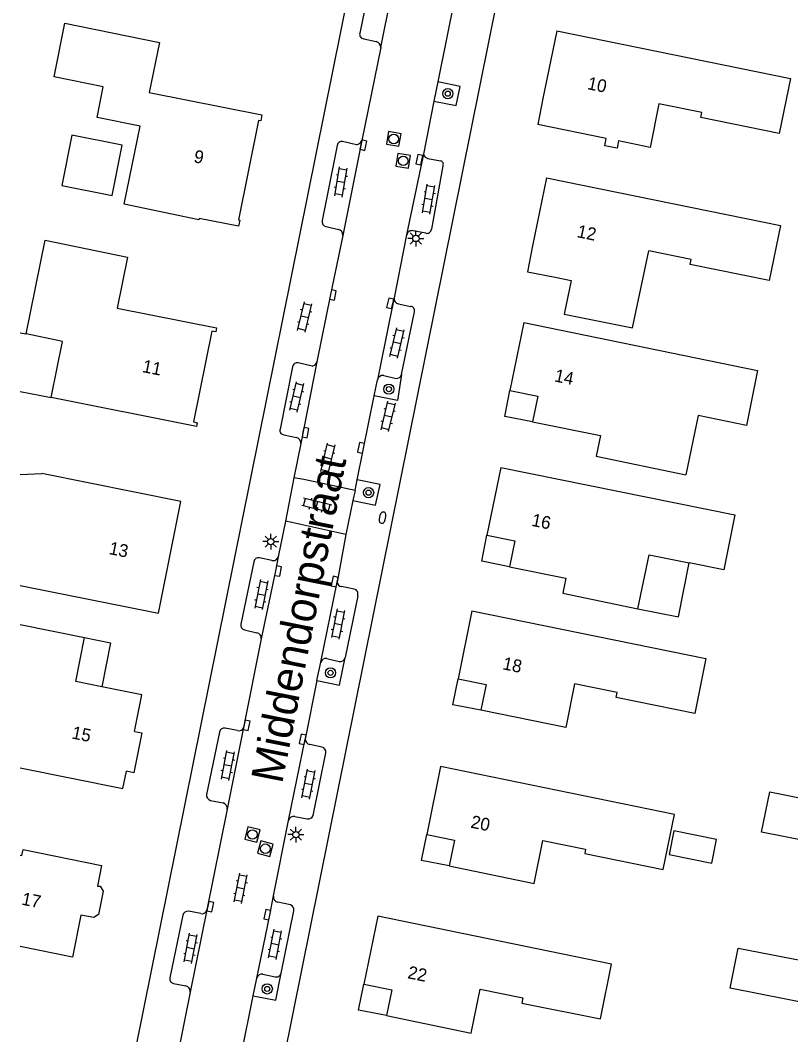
# Model space of a CAD drawing. Extents: x 128000 to 131008, y 398996 to 402500.
# Drawn here: x 128000 to 128060.5, y 399898 to 399977.7 of the extents above; entities that cross this region are included whole.
import ezdxf

# ---------------------------------------------------------------- set-up
doc = ezdxf.new("R2010")
doc.units = 0
for name, color, linetype in [('gg-anno-huisnummerreeks BGT', 7, 'Continuous'), ('gg-anno-openbare ruimte label', 7, 'Continuous'), ('gg-bbg-gedigitaliseerde bebouwing', 7, 'Continuous'), ('gg-bbg-gedigitaliseerde bijgebouw', 7, 'Continuous'), ('gg-bbg-hoofdgebouw', 7, 'Continuous'), ('gg-bbg-luifel en loopbrug', 7, 'Continuous'), ('gg-bbg-onder overbouw', 7, 'Continuous'), ('gg-bbg-pand overbouw', 7, 'Continuous'), ('gg-knt-verharding', 7, 'Continuous'), ('gg-knt-verharding nz', 7, 'Continuous'), ('gt-symb-boom', 7, 'Continuous'), ('gt-symb-brandkraan', 7, 'Continuous'), ('gt-symb-klinker verharding', 7, 'Continuous'), ('gt-symb-kolk', 7, 'Continuous'), ('gt-symb-lichtmast', 7, 'Continuous'), ('gt-symb-rioolschacht', 7, 'Continuous')]:
    doc.layers.add(name, color=color, linetype=linetype)

# ---------------------------------------------------------------- blocks, each defined once
blk = doc.blocks.new('gt0-KL1')
at = {"layer": 'gt-symb-klinker verharding'}
for p, q in [((-1.15, 0.3), (1.15, 0.3)), ((-1, -0.3), (-1, 0.3)), ((-0.5, 0.3), (-0.5, 0.45)), ((0, -0.3), (0, 0.3)), ((0.5, 0.3), (0.5, 0.45)), ((1, -0.3), (1, 0.3)), ((-1.15, -0.3), (1.15, -0.3)), ((-0.5, -0.45), (-0.5, -0.3)), ((0.5, -0.45), (0.5, -0.3))]:
    blk.add_line(p, q, dxfattribs=at)
blk = doc.blocks.new('gt0-BOOM')
at = {"layer": 'gt-symb-boom'}
for radius in [0.4, 0.2]:
    blk.add_circle((0, 0), radius, dxfattribs=at)
blk = doc.blocks.new('gt0-KOLK')
at = {"layer": 'gt-symb-kolk'}
blk.add_lwpolyline([(0, 0), (0.375, 0), (0.375, 0.4), (-0.375, 0.4), (-0.375, 0), (0, 0)], dxfattribs=at)
blk = doc.blocks.new('gt0-LMAST')
at = {"layer": 'gt-symb-lichtmast'}
for p, q in [((-0.182, 0.173), (-0.447, 0.438)), ((-0.005, 0.246), (-0.005, 0.621)), ((0.172, 0.173), (0.437, 0.438)), ((-0.255, -0.004), (-0.63, -0.004)), ((-0.182, -0.181), (-0.447, -0.446)), ((-0.005, -0.254), (-0.005, -0.629)), ((0.437, -0.446), (0.172, -0.181)), ((0.245, -0.004), (0.62, -0.004))]:
    blk.add_line(p, q, dxfattribs=at)
blk.add_circle((-0.005, -0.004), 0.25, dxfattribs=at)
blk = doc.blocks.new('gt0-RS')
at = {"layer": 'gt-symb-rioolschacht'}
blk.add_lwpolyline([(-0.5, -0.5), (0.5, -0.5), (0.5, 0.5), (-0.5, 0.5)], close=True, dxfattribs=at)
blk.add_circle((0, 0), 0.375, dxfattribs=at)
blk = doc.blocks.new('gt0-BR')
at = {"layer": 'gt-symb-brandkraan'}
for centre, radius, start, end in [((-0.244, 0), 0.206, 107.56694, 252.43307), ((0.599, -2.664), 3, 106.89205, 107.56694), ((0, -0.691), 0.938, 73.10799, 106.89205), ((-0.599, -2.664), 3, 72.43309, 73.10799), ((0.244, 0), 0.206, 287.56695, 72.43309), ((0.599, 2.664), 3, 252.43307, 253.10797), ((0, 0.691), 0.938, 253.10797, 286.89206), ((-0.599, 2.664), 3, 286.89206, 287.56695)]:
    blk.add_arc(centre, radius, start, end, dxfattribs=at)

msp = doc.modelspace()

# ---------------------------------------------------------------- linework, layer by layer
at = {"layer": 'gg-bbg-gedigitaliseerde bebouwing'}
for p, q in [((128048.095, 399953.507), (128049.37, 399959.551)), ((128000, 399941.999), (128001.691, 399942.086)), ((128000, 399933.286), (128010.848, 399931.114)), ((128042.599, 399932.679), (128048.508, 399931.463)), ((128000, 399930.219), (128005.053, 399929.198)), ((128000, 399918.98), (128008.065, 399917.347))]:
    msp.add_line(p, q, dxfattribs=at)
for points in [[(128042.131, 399976.841), (128060.488, 399973.1), (128059.605, 399968.776), (128053.439, 399970.04), (128053.516, 399970.421), (128050.158, 399971.107), (128049.46, 399967.688), (128046.982, 399968.191), (128046.867, 399967.623), (128045.912, 399967.815), (128046.027, 399968.385), (128040.635, 399969.481)], [(128041.331, 399965.286), (128059.694, 399961.543), (128058.823, 399957.232), (128052.609, 399958.484), (128052.689, 399958.883), (128049.37, 399959.551)], [(128039.552, 399953.925), (128057.899, 399950.164), (128057.026, 399945.856), (128053.249, 399946.623), (128052.284, 399941.97)], [(128037.745, 399942.554), (128056.119, 399938.823), (128055.249, 399934.51), (128052.544, 399935.06)], [(128048.508, 399931.463), (128049.381, 399935.703), (128052.544, 399935.06)], [(128035.473, 399931.288), (128053.853, 399927.549), (128052.981, 399923.23), (128046.797, 399924.482), (128046.88, 399924.89), (128043.532, 399925.566), (128042.837, 399922.124), (128036.161, 399923.494)]]:
    msp.add_lwpolyline(points, dxfattribs=at)
at = {"layer": 'gg-bbg-gedigitaliseerde bijgebouw'}
for points in [[(128061.793, 399913.217), (128058.216, 399913.92), (128058.863, 399917.074), (128065.486, 399915.756)], [(128051.339, 399914.018), (128050.962, 399912.154), (128054.309, 399911.477), (128054.686, 399913.34), (128051.339, 399914.018)], [(128062.372, 399900.372), (128055.756, 399901.659), (128056.393, 399904.814), (128063.004, 399903.525)]]:
    msp.add_lwpolyline(points, dxfattribs=at)
at = {"layer": 'gg-bbg-hoofdgebouw'}
for p, q in [((128039.552, 399953.925), (128038.46, 399948.606)), ((128037.745, 399942.554), (128036.653, 399937.235)), ((128035.473, 399931.288), (128034.381, 399925.969)), ((128008.065, 399917.347), (128008.339, 399918.702))]:
    msp.add_line(p, q, dxfattribs=at)
for points in [[(128018.981, 399970.234), (128018.888, 399969.773), (128018.707, 399969.809), (128017.135, 399961.989), (128017.237, 399961.969), (128017.144, 399961.494), (128014.039, 399962.102), (128014.015, 399961.986), (128008.163, 399963.224), (128009.409, 399969.345), (128006.029, 399970.033), (128006.518, 399972.433), (128002.649, 399973.221), (128003.508, 399977.433), (128010.922, 399975.921), (128010.121, 399971.993), (128018.981, 399970.234)], [(128042.131, 399976.841), (128041.039, 399971.522), (128040.635, 399969.481)], [(128041.331, 399965.286), (128040.239, 399959.967), (128039.835, 399957.926), (128042.019, 399957.492), (128043.255, 399957.238), (128042.725, 399954.601), (128048.095, 399953.507)], [(128000.462, 399953.035), (128001.962, 399960.399), (128008.432, 399959.079), (128007.618, 399955.057), (128015.414, 399953.511), (128015.35, 399953.213), (128015.042, 399953.246), (128013.616, 399946.126), (128013.904, 399946.062), (128013.838, 399945.763), (128002.416, 399948.05)], [(128002.416, 399948.05), (128003.312, 399952.456), (128000.462, 399953.035)], [(128040.24, 399946.131), (128045.565, 399945.066), (128045.224, 399943.434), (128052.284, 399941.97)], [(128010.848, 399931.114), (128012.622, 399939.891), (128001.691, 399942.086)], [(128038.433, 399934.76), (128042.841, 399933.855), (128042.599, 399932.679)], [(128006.41, 399925.333), (128004.356, 399925.748), (128005.053, 399929.198)], [(128008.97, 399921.824), (128009.551, 399924.698), (128006.41, 399925.333)], [(128008.97, 399921.824), (128009.546, 399921.709), (128008.924, 399918.585), (128008.339, 399918.702)], [(128033.697, 399911.269), (128040.351, 399909.88), (128041.036, 399913.263), (128044.398, 399912.582), (128044.329, 399912.239), (128050.502, 399910.99), (128051.376, 399915.302), (128033.009, 399919.063), (128031.917, 399913.744)], [(128000, 399912.113), (128000.123, 399912.089), (128000.218, 399912.551), (128006.385, 399911.294), (128006.068, 399909.689), (128006.278, 399909.667), (128006.509, 399909.294), (128006.139, 399907.441), (128005.768, 399907.213), (128004.756, 399907.404), (128004.099, 399904.114), (128000, 399904.944)], [(128028.76, 399899.515), (128035.416, 399898.137), (128036.117, 399901.584), (128039.482, 399900.901), (128039.4, 399900.501), (128045.559, 399899.251), (128046.434, 399903.56), (128028.072, 399907.309), (128026.98, 399901.99)]]:
    msp.add_lwpolyline(points, dxfattribs=at)
at = {"layer": 'gg-bbg-luifel en loopbrug'}
for p, q in [((128000, 399953.127), (128000.462, 399953.035)), ((128000, 399948.531), (128002.416, 399948.05))]:
    msp.add_line(p, q, dxfattribs=at)
for points in [[(128003.267, 399964.692), (128007.21, 399963.907), (128007.995, 399967.85), (128004.052, 399968.635), (128003.267, 399964.692)], [(128048.508, 399931.463), (128051.697, 399930.825), (128052.544, 399935.06)], [(128005.053, 399929.198), (128007.098, 399928.791), (128006.41, 399925.333)]]:
    msp.add_lwpolyline(points, dxfattribs=at)
at = {"layer": 'gg-bbg-onder overbouw'}
for points in [[(128038.46, 399948.606), (128040.656, 399948.156), (128040.24, 399946.131)], [(128036.653, 399937.235), (128038.849, 399936.785), (128038.433, 399934.76)], [(128034.381, 399925.969), (128036.577, 399925.519), (128036.161, 399923.494)], [(128031.917, 399913.744), (128034.113, 399913.294), (128033.697, 399911.269)], [(128026.98, 399901.99), (128029.176, 399901.54), (128028.76, 399899.515)]]:
    msp.add_lwpolyline(points, dxfattribs=at)
at = {"layer": 'gg-bbg-pand overbouw'}
for points in [[(128040.24, 399946.131), (128038.056, 399946.565), (128038.46, 399948.606)], [(128038.433, 399934.76), (128036.249, 399935.194), (128036.653, 399937.235)], [(128036.161, 399923.494), (128033.977, 399923.928), (128034.381, 399925.969)], [(128033.697, 399911.269), (128031.513, 399911.703), (128031.917, 399913.744)], [(128028.76, 399899.515), (128026.576, 399899.949), (128026.98, 399901.99)]]:
    msp.add_lwpolyline(points, dxfattribs=at)
at = {"layer": 'gg-knt-verharding'}
for p, q in [((128013.85, 399862.149), (128041.161, 399997.598)), ((128034.668, 399982.158), (128032.788, 399972.823)), ((128027.67, 399981.579), (128026.667, 399976.648)), ((128026.977, 399976.22), (128027.95, 399975.995)), ((128028.314, 399975.517), (128026.815, 399968.217)), ((128032.788, 399972.823), (128032.486, 399971.318)), ((128032.486, 399971.318), (128031.68, 399967.162)), ((128026.403, 399967.898), (128025.308, 399968.146)), ((128024.891, 399967.846), (128023.702, 399961.939)), ((128032.019, 399966.811), (128033.007, 399966.621)), ((128033.186, 399966.238), (128032.288, 399961.253)), ((128024.011, 399961.469), (128024.984, 399961.244)), ((128031.849, 399960.941), (128030.861, 399961.139)), ((128030.346, 399960.816), (128029.363, 399955.873)), ((128029.698, 399955.407), (128030.66, 399955.203)), ((128029.95, 399949.851), (128030.953, 399954.778)), ((128022.919, 399950.52), (128021.824, 399950.768)), ((128021.389, 399950.459), (128020.4, 399945.554)), ((128028.544, 399949.777), (128029.518, 399949.55)), ((128027.794, 399948.174), (128028.051, 399949.442)), ((128026.458, 399941.579), (128027.794, 399948.174)), ((128020.71, 399945.126), (128021.683, 399944.901)), ((128022.027, 399944.436), (128021.497, 399941.752)), ((128021.497, 399941.752), (128020.822, 399938.328)), ((128026.289, 399940.739), (128026.458, 399941.579)), ((128026.289, 399940.739), (128026.129, 399939.971)), ((128026.129, 399939.971), (128025.567, 399937.278)), ((128020.822, 399938.328), (128020.257, 399935.539)), ((128025.567, 399937.278), (128024.885, 399933.56)), ((128019.759, 399935.249), (128018.781, 399935.471)), ((128018.337, 399935.157), (128017.326, 399930.25)), ((128026.219, 399933.007), (128025.231, 399933.199)), ((128026.5, 399932.482), (128025.505, 399927.625)), ((128018.926, 399929.106), (128017.537, 399922.148)), ((128017.621, 399929.801), (128018.582, 399929.58)), ((128024.074, 399927.548), (128025.044, 399927.33)), ((128023.302, 399925.823), (128023.601, 399927.258)), ((128023.302, 399925.823), (128022.381, 399921.226)), ((128017.069, 399921.897), (128016.091, 399922.076)), ((128015.654, 399921.779), (128014.62, 399916.866)), ((128023.711, 399920.596), (128022.734, 399920.802)), ((128023.002, 399915.237), (128023.997, 399920.149)), ((128014.93, 399916.402), (128015.929, 399916.21)), ((128016.241, 399915.736), (128014.664, 399907.82)), ((128019.879, 399908.911), (128021.068, 399914.835)), ((128021.567, 399915.154), (128022.531, 399914.954)), ((128021.22, 399908.204), (128020.232, 399908.413)), ((128014.18, 399907.52), (128013.203, 399907.706)), ((128020.493, 399902.84), (128021.488, 399907.749)), ((128012.756, 399907.398), (128011.741, 399902.476)), ((128019.051, 399902.762), (128020.019, 399902.562)), ((128012.021, 399902.046), (128013.006, 399901.849)), ((128018.283, 399901.071), (128018.583, 399902.465)), ((128017.38, 399896.521), (128018.283, 399901.071))]:
    msp.add_line(p, q, dxfattribs=at)
for points in [[(128002.613, 399864.872), (128030.998, 400005.6), (128030.416, 400007.352)], [(128032.486, 399971.318), (128034.242, 399970.966), (128034.55, 399972.47), (128032.788, 399972.823)], [(128025.328, 399960.779), (128024.353, 399956.13), (128023.292, 399950.845)], [(128029.95, 399949.851), (128029.614, 399947.804), (128027.794, 399948.174)], [(128026.289, 399940.739), (128022.27, 399941.599), (128021.497, 399941.752)], [(128026.129, 399939.971), (128027.908, 399939.6), (128028.267, 399941.214), (128026.458, 399941.579)], [(128025.567, 399937.278), (128021.323, 399938.229), (128020.822, 399938.328)], [(128023.302, 399925.823), (128025.064, 399925.467), (128025.505, 399927.625)], [(128018.283, 399901.071), (128020.078, 399900.725), (128020.493, 399902.84)], [(128013.353, 399901.364), (128012.32, 399896.244), (128011.547, 399892.531)]]:
    msp.add_lwpolyline(points, dxfattribs=at)
for centre, radius, start, end in [((128026.985, 399976.552), 0.332, 163.16903, 268.66253), ((128027.851, 399975.542), 0.463, 356.86456, 77.71444), ((128025.238, 399967.804), 0.349, 78.34823, 173.11609), ((128026.334, 399968.413), 0.52, 277.65808, 337.84114), ((128032.097, 399967.225), 0.422, 188.64799, 259.35931), ((128032.983, 399966.377), 0.246, 325.64439, 84.45489), ((128024.115, 399961.874), 0.419, 171.10105, 255.54453), ((128024.907, 399960.827), 0.424, 353.43028, 79.55668), ((128030.765, 399960.721), 0.429, 77.03544, 167.15516), ((128031.924, 399961.301), 0.368, 258.3071, 352.49619), ((128029.756, 399955.802), 0.399, 169.7194, 261.70412), ((128030.615, 399954.859), 0.347, 346.55906, 82.60661), ((128021.749, 399950.412), 0.363, 78.13218, 172.64359), ((128022.886, 399950.935), 0.416, 274.58879, 347.54338), ((128028.476, 399949.347), 0.435, 80.98906, 167.40419), ((128029.54, 399949.978), 0.429, 267.00975, 342.72468), ((128020.718, 399945.458), 0.332, 163.16903, 268.66253), ((128021.606, 399944.484), 0.424, 353.43028, 79.55668), ((128018.725, 399935.079), 0.396, 81.86071, 168.67575), ((128019.864, 399935.641), 0.406, 254.97151, 345.45548), ((128025.302, 399933.614), 0.421, 187.3099, 260.25924), ((128026.115, 399932.614), 0.407, 341.14425, 75.17052), ((128017.692, 399930.169), 0.375, 167.56762, 259.04346), ((128018.506, 399929.163), 0.424, 352.27281, 79.66685), ((128023.996, 399927.145), 0.41, 78.98244, 164.04313), ((128025.125, 399927.711), 0.39, 258.02514, 347.2063), ((128016.017, 399921.714), 0.369, 78.48418, 169.91853), ((128017.177, 399922.258), 0.376, 253.34126, 343.07026), ((128022.817, 399921.23), 0.436, 180.54043, 259.01753), ((128023.572, 399920.192), 0.427, 354.2189, 71.00504), ((128015.076, 399916.835), 0.457, 176.09288, 251.40116), ((128015.832, 399915.806), 0.415, 350.2525, 76.45555), ((128021.483, 399914.735), 0.427, 78.66491, 166.51491), ((128022.607, 399915.361), 0.414, 259.43348, 342.56556), ((128020.314, 399908.845), 0.44, 171.41535, 259.24537), ((128013.144, 399907.314), 0.397, 81.40618, 167.73046), ((128014.269, 399907.917), 0.407, 257.36005, 346.22409), ((128021.099, 399907.826), 0.397, 348.78592, 72.21119), ((128018.98, 399902.357), 0.411, 80.00228, 164.7974), ((128020.118, 399902.937), 0.388, 255.23961, 345.54345), ((128012.096, 399902.401), 0.363, 168.08644, 258.05492), ((128012.915, 399901.418), 0.441, 353.02316, 78.14154)]:
    msp.add_arc(centre, radius, start, end, dxfattribs=at)
at = {"layer": 'gg-knt-verharding nz'}
for p, q in [((128026.815, 399968.217), (128025.328, 399960.779)), ((128023.292, 399950.845), (128022.027, 399944.436)), ((128023.601, 399927.258), (128024.885, 399933.56)), ((128017.537, 399922.148), (128016.241, 399915.736)), ((128021.068, 399914.835), (128022.381, 399921.226)), ((128014.664, 399907.82), (128013.353, 399901.364))]:
    msp.add_line(p, q, dxfattribs=at)
for points in [[(128028.314, 399975.517), (128029.097, 399979.456), (128029.625, 399981.993)], [(128031.68, 399967.162), (128031.316, 399965.557), (128030.346, 399960.816)], [(128029.363, 399955.873), (128028.992, 399954.112), (128028.051, 399949.442)], [(128020.257, 399935.539), (128020.049, 399934.449), (128018.926, 399929.106)], [(128018.583, 399902.465), (128019.608, 399907.401), (128019.879, 399908.911)]]:
    msp.add_lwpolyline(points, dxfattribs=at)

# ---------------------------------------------------------------- block references
at = {"layer": 'gt-symb-boom'}
for p in [(128033.575, 399971.905), (128028.95, 399948.705), (128027.358, 399940.576), (128024.363, 399926.426), (128019.397, 399901.608)]:
    msp.add_blockref('gt0-BOOM', p, dxfattribs=at)
at = {"layer": 'gt-symb-brandkraan', "rotation": 78.86988891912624}
msp.add_blockref('gt0-BR', (128028.45, 399938.613), dxfattribs=at)
at = {"layer": 'gt-symb-klinker verharding'}
for p, rotation in [((128025.183, 399964.97), 80.38697413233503), ((128032.073, 399963.621), 80.3869741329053), ((128022.34, 399954.362), 76.58892815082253), ((128029.594, 399952.321), 76.58892815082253), ((128021.721, 399948.092), 76.58892814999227), ((128028.902, 399946.561), 76.58892815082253), ((128024.163, 399943.281), 76.58892815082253), ((128023.288, 399939.599), -13.827795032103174), ((128018.934, 399932.578), -101.24252570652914), ((128024.952, 399930.263), -101.24252570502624), ((128016.31, 399919.152), 78.99333582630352), ((128022.638, 399917.686), 78.99333582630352), ((128017.306, 399909.509), 78.63386214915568), ((128013.378, 399904.8), 78.99333582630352), ((128020.014, 399905.109), 78.99333582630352)]:
    msp.add_blockref('gt0-KL1', p, dxfattribs=dict(at, rotation=rotation))
at = {"layer": 'gt-symb-kolk'}
for p, rotation in [((128026.753, 399967.905), -102.49379654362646), ((128031.545, 399966.679), 77.62962469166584), ((128024.353, 399956.13), -101.84959170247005), ((128029.25, 399955.394), 76.80153185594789), ((128022.203, 399945.329), -101.58690502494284), ((128026.958, 399944.056), 78.59511272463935), ((128020.049, 399934.449), -100.77976816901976), ((128024.88, 399933.559), 78.52072712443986), ((128017.578, 399922.334), -101.26561775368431), ((128022.375, 399921.158), 78.32289336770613), ((128014.723, 399908.108), -101.24821352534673), ((128019.608, 399907.401), 78.26594343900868)]:
    msp.add_blockref('gt0-KOLK', p, dxfattribs=dict(at, rotation=rotation))
at = {"layer": 'gt-symb-lichtmast'}
for p in [(128031.076, 399960.538), (128019.676, 399936.734), (128021.654, 399913.726)]:
    msp.add_blockref('gt0-LMAST', p, dxfattribs=at)
at = {"layer": 'gt-symb-rioolschacht'}
for p, rotation in [((128029.33, 399968.348), 80.82557385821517), ((128030.076, 399966.631), 81.05506101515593), ((128018.233, 399913.735), -104.61951596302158), ((128019.25, 399912.618), 164.89704686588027)]:
    msp.add_blockref('gt0-RS', p, dxfattribs=dict(at, rotation=rotation))

# ---------------------------------------------------------------- texts
at = {"layer": 'gg-anno-huisnummerreeks BGT'}
for s, rotation, p in [('10', 348.4, (128044.483, 399972.267)), ('9', 348.6, (128013.57, 399966.528)), ('12', 348.4, (128043.669, 399960.646)), ('11', 348.7, (128009.53, 399950.052)), ('14', 348.4, (128041.897, 399949.318)), ('16', 348.4, (128040.097, 399937.98)), ('13', 348.6, (128006.914, 399935.763)), ('18', 348.4, (128037.825, 399926.714)), ('15', 348.6, (128003.987, 399921.283)), ('20', 348.4, (128035.318, 399914.279)), ('17', 348.7, (128000.05, 399908.233)), ('22', 348.4, (128030.367, 399902.456))]:
    msp.add_text(s, height=1, rotation=rotation, dxfattribs=at).set_placement(p)
at = {"layer": 'gg-anno-openbare ruimte label'}
msp.add_text('Middendorpstraat', height=2.5, rotation=78.8, dxfattribs=at).set_placement((128020.561, 399917.65))

doc.saveas('drawing.dxf')
